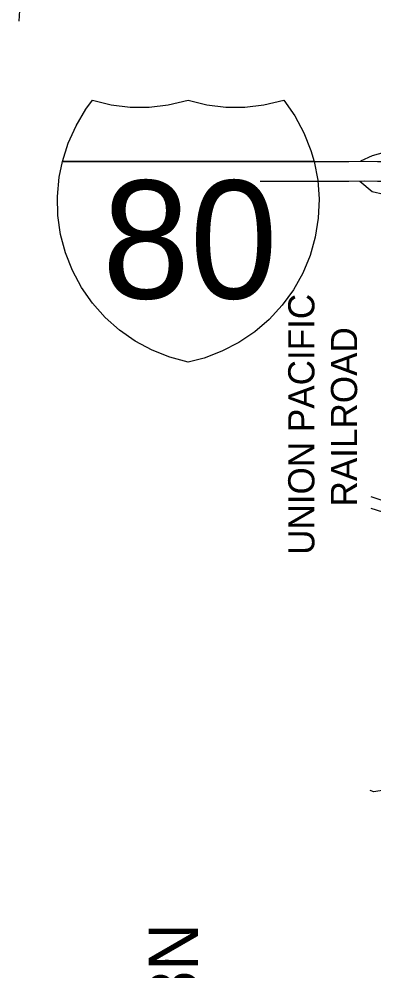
# Model space of a CAD drawing. Extents: x -1403959 to 81668, y -1400582 to 11018.
# Drawn here: x 6218.7 to 6323.4, y 8041 to 8321.9 of the extents above; entities that cross this region are included whole.
import ezdxf

# ---------------------------------------------------------------- set-up
doc = ezdxf.new("R2010")
doc.units = 0
for name, color, linetype in [('tdCiAirportTxt', 7, 'Continuous'), ('tdCiCityCuldesac', 7, 'Continuous'), ('tdCoPriCL', 7, 'Continuous'), ('tdCoSecRteBand', 7, 'Continuous'), ('tdCoStrucSecFHWANum', 7, 'Continuous'), ('tdCoSurfBitum', 7, 'Continuous'), ('tdCoSurfGravel', 7, 'Continuous')]:
    doc.layers.add(name, color=color, linetype=linetype)

msp = doc.modelspace()

# ---------------------------------------------------------------- linework, layer by layer
at = {"layer": 'tdCiAirportTxt'}
for points in [[(6289.81, 8279.84), (6299.16, 8279.9), (6309.51, 8279.88), (6316.02, 8279.9), (6320.53, 8279.93), (6324.51, 8279.9), (6330.29, 8279.89)], [(6289.85, 8274.03), (6299.17, 8274.1), (6309.51, 8274.08), (6316.04, 8274.1), (6320.52, 8274.12), (6324.48, 8274.09), (6330.32, 8274.08)]]:
    msp.add_lwpolyline(points, dxfattribs=at)
at = {"layer": 'tdCoPriCL'}
for points in [[(6334.99, 8284.9), (6322.89, 8281.59), (6319.46, 8279.94)], [(6319.26, 8274.07), (6322.91, 8271.05), (6326.34, 8270.2)]]:
    msp.add_lwpolyline(points, dxfattribs=at)
at = {"layer": 'tdCoSecRteBand'}
msp.add_lwpolyline([(6322.54, 8180.95), (6334.97, 8176.87), (6363.21, 8169.45), (6380.91, 8165.43), (6396.64, 8162.79)], dxfattribs=at)
at = {"layer": 'tdCoSurfBitum'}
for points in [[(6218.69, 8321.33), (6219.01, 8326.03)], [(6322.53, 8177.53), (6333.48, 8174.14)], [(6326.48, 8094.31), (6323.42, 8093.86), (6322.3, 8094.22)]]:
    msp.add_lwpolyline(points, dxfattribs=at)
at = {"layer": 'tdCoSurfGravel'}
msp.add_line((6232.11, 8279.92), (6305.11, 8279.92), dxfattribs=at)
for points in [[(6268.64, 8220.67), (6263.18, 8222.12), (6257.94, 8224.2), (6252.97, 8226.87), (6248.35, 8230.1), (6244.13, 8233.85), (6240.38, 8238.07), (6237.15, 8242.69), (6234.48, 8247.66), (6232.41, 8252.91), (6230.96, 8258.37), (6230.16, 8263.95), (6230.02, 8269.59), (6230.53, 8275.21), (6231.49, 8279.92), (6233.2, 8285.3), (6235.52, 8290.44), (6238.43, 8295.28), (6240.4, 8297.96), (6245.89, 8296.63), (6251.49, 8295.94), (6257.13, 8295.92), (6262.74, 8296.55), (6268.64, 8297.96), (6274.12, 8296.63), (6279.72, 8295.94), (6285.36, 8295.92), (6290.97, 8296.55), (6296.87, 8297.96), (6300.1, 8293.34), (6302.77, 8288.37), (6304.85, 8283.12), (6305.78, 8279.92), (6306.85, 8274.39), (6307.27, 8268.76), (6307.03, 8263.12), (6306.14, 8257.55), (6304.6, 8252.12), (6302.43, 8246.91), (6299.68, 8241.99), (6296.37, 8237.42), (6292.55, 8233.27), (6288.27, 8229.59), (6283.59, 8226.44), (6278.58, 8223.85), (6273.3, 8221.87)], [(6231.49, 8279.92), (6233.2, 8285.3), (6235.52, 8290.44), (6238.43, 8295.28), (6240.4, 8297.96), (6245.89, 8296.63), (6251.49, 8295.94), (6257.13, 8295.92), (6262.74, 8296.55), (6268.64, 8297.96), (6274.12, 8296.63), (6279.72, 8295.94), (6285.36, 8295.92), (6290.97, 8296.55), (6296.87, 8297.96), (6300.1, 8293.34), (6302.77, 8288.37), (6304.85, 8283.12), (6305.78, 8279.92)], [(6268.64, 8220.67), (6263.18, 8222.12), (6257.94, 8224.2), (6252.97, 8226.87), (6248.35, 8230.1), (6244.13, 8233.85), (6240.38, 8238.07), (6237.15, 8242.69), (6234.48, 8247.66), (6232.41, 8252.91), (6230.96, 8258.37), (6230.16, 8263.95), (6230.02, 8269.59), (6230.53, 8275.21), (6231.49, 8279.92), (6305.78, 8279.92), (6306.85, 8274.39), (6307.27, 8268.76), (6307.03, 8263.12), (6306.14, 8257.55), (6304.6, 8252.12), (6302.43, 8246.91), (6299.68, 8241.99), (6296.37, 8237.42), (6292.55, 8233.27), (6288.27, 8229.59), (6283.59, 8226.44), (6278.58, 8223.85), (6273.3, 8221.87)]]:
    msp.add_lwpolyline(points, close=True, dxfattribs=at)

# ---------------------------------------------------------------- texts
at = {"layer": 'tdCiCityCuldesac'}
for s, height, p in [('UNION PACIFIC', 7.7382, (6305.87, 8163.77)), ('RAILROAD', 7.738, (6318.48, 8178.06))]:
    msp.add_text(s, height=height, rotation=89.9887, dxfattribs=at).set_placement(p)
at = {"layer": 'tdCoStrucSecFHWANum'}
msp.add_text('T-78N', height=14.509, rotation=89.912, dxfattribs=at).set_placement((6271.41, 8001.13))
at = {"layer": 'tdCoSurfGravel'}
msp.add_text('80', height=34.822, dxfattribs=at).set_placement((6243.21, 8239.43))

doc.saveas('drawing.dxf')
